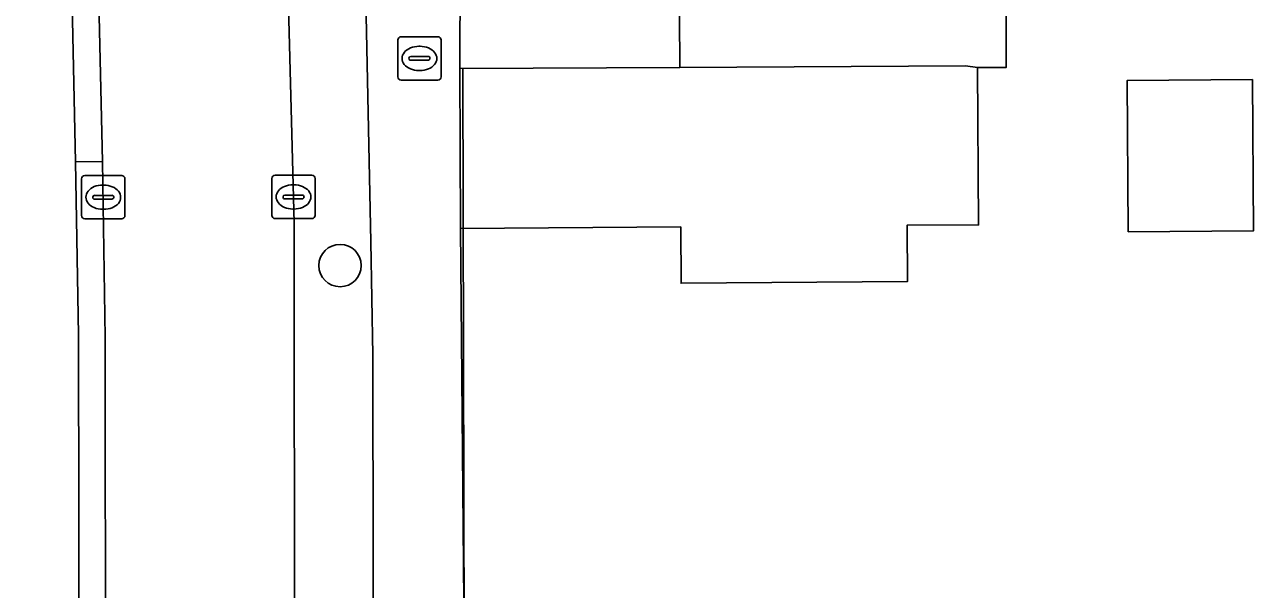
# Model space of a CAD drawing. Extents: x 160455 to 162082, y 388339 to 389736.
# Drawn here: x 160880.28 to 160908.62, y 388479.14 to 388492.17 of the extents above; entities that cross this region are included whole.
import ezdxf

# ---------------------------------------------------------------- set-up
doc = ezdxf.new("R2010")
doc.units = 0
for name, color, linetype in [('IMGEO_Boom', 7, 'Continuous'), ('IMGEO_Brandkraan', 7, 'Continuous'), ('IMGEO_Erf', 7, 'Continuous'), ('IMGEO_Kolk', 7, 'Continuous'), ('IMGEO_Muur', 7, 'Continuous'), ('IMGEO_Pand', 7, 'Continuous'), ('IMGEO_Parkeervlak_open', 7, 'Continuous'), ('IMGEO_Rijbaan_lokaal_open', 7, 'Continuous'), ('IMGEO_Voetpad_open', 7, 'Continuous')]:
    doc.layers.add(name, color=color, linetype=linetype)

msp = doc.modelspace()

# ---------------------------------------------------------------- linework, layer by layer
at = {"layer": 'IMGEO_Boom'}
msp.add_circle((160887.56, 388486.61), 0.489, dxfattribs=at)
at = {"layer": 'IMGEO_Brandkraan'}
for p, q in [((160888.89, 388490.964), (160888.89, 388491.816)), ((160888.965, 388491.89), (160889.817, 388491.89)), ((160889.378, 388491.67), (160889.403, 388491.67)), ((160889.891, 388491.816), (160889.891, 388490.964)), ((160889.149, 388491.384), (160889.149, 388491.396)), ((160889.192, 388491.433), (160889.59, 388491.433)), ((160889.633, 388491.396), (160889.633, 388491.384)), ((160889.587, 388491.347), (160889.189, 388491.347)), ((160889.401, 388491.11), (160889.376, 388491.11)), ((160889.817, 388490.89), (160888.965, 388490.89))]:
    msp.add_line(p, q, dxfattribs=at)
for points in [[(160888.89, 388490.964), (160888.89, 388491.816)], [(160888.965, 388491.89), (160889.817, 388491.89)], [(160889.891, 388491.816), (160889.891, 388490.964)], [(160889.817, 388490.89), (160888.965, 388490.89)]]:
    msp.add_lwpolyline(points, dxfattribs=at)
for centre, radius, start, end in [((160888.967, 388491.814), 0.0765, 91.552, 178.448), ((160888.967, 388491.814), 0.0765, 91.552, 178.448), ((160889.815, 388491.814), 0.0765, 1.552, 88.448), ((160889.815, 388491.814), 0.0765, 1.552, 88.448), ((160889.189, 388491.393), 0.0403, 85.8775, 175.7526), ((160889.186, 388491.383), 0.0366, 178.938, 274.7102), ((160889.59, 388491.39), 0.043, 264.8664, 352.4533), ((160889.594, 388491.395), 0.0386, 1.7309, 96.639), ((160888.967, 388490.966), 0.0765, 181.552, 268.448), ((160888.967, 388490.966), 0.0765, 181.552, 268.448), ((160889.815, 388490.966), 0.0765, 271.552, 358.448), ((160889.815, 388490.966), 0.0765, 271.552, 358.448)]:
    msp.add_arc(centre, radius, start, end, dxfattribs=at)
for centre, major_axis, ratio, start_param, end_param in [((160889.377, 388491.39), (-0.387, 0.002), 0.722429, 4.712389, 7.853982), ((160889.402, 388491.39), (-0.39, 0.002), 0.717154, 1.570796, 4.712389)]:
    msp.add_ellipse(centre, major_axis=major_axis, ratio=ratio, start_param=start_param, end_param=end_param, dxfattribs=at)
at = {"layer": 'IMGEO_Erf'}
for points in [[(160881.79, 388392.522), (160881.789, 388392.69), (160881.685, 388407.718), (160881.597, 388420.51), (160881.666, 388420.53), (160881.648, 388433.424), (160881.643, 388437.633), (160881.619, 388454.893), (160881.556, 388458.643), (160881.543, 388472.356), (160881.544, 388476.563), (160881.528, 388485.011), (160881.456, 388489.002), (160881.37, 388493.004), (160881.166, 388498.75), (160881.113, 388500), (160880.648, 388508.769), (160880.304, 388513.185), (160879.709, 388519.415), (160879.043, 388525.38), (160878.459, 388530.41), (160877.491, 388537.22)], [(160890.355, 388500), (160890.322, 388491.158), (160895.393, 388491.183), (160895.369, 388494.766)], [(160902.911, 388494.782), (160902.923, 388491.183), (160902.264, 388491.182), (160902.288, 388487.549), (160900.638, 388487.538), (160900.646, 388486.238), (160895.426, 388486.203), (160895.417, 388487.503), (160890.337, 388487.467), (160890.424, 388477.994), (160890.451, 388465.733), (160890.677, 388465.764)]]:
    msp.add_lwpolyline(points, dxfattribs=at)
msp.add_lwpolyline([(160905.739, 388487.391), (160905.716, 388490.883), (160908.602, 388490.902), (160908.625, 388487.41)], close=True, dxfattribs=at)
at = {"layer": 'IMGEO_Kolk'}
for p, q in [((160881.597, 388487.761), (160881.597, 388488.613)), ((160881.672, 388488.687), (160882.524, 388488.687)), ((160882.598, 388488.613), (160882.598, 388487.761)), ((160885.985, 388487.767), (160885.985, 388488.619)), ((160886.06, 388488.693), (160886.912, 388488.693)), ((160886.986, 388488.619), (160886.986, 388487.767)), ((160882.085, 388488.467), (160882.11, 388488.467)), ((160886.473, 388488.473), (160886.498, 388488.473)), ((160881.856, 388488.181), (160881.856, 388488.193)), ((160882.294, 388488.144), (160881.896, 388488.144)), ((160881.899, 388488.23), (160882.297, 388488.23)), ((160882.34, 388488.193), (160882.34, 388488.181)), ((160886.244, 388488.187), (160886.244, 388488.199)), ((160886.682, 388488.15), (160886.284, 388488.15)), ((160886.287, 388488.236), (160886.685, 388488.236)), ((160886.728, 388488.199), (160886.728, 388488.187)), ((160882.108, 388487.907), (160882.083, 388487.907)), ((160886.912, 388487.693), (160886.06, 388487.693)), ((160886.496, 388487.913), (160886.471, 388487.913)), ((160882.524, 388487.687), (160881.672, 388487.687))]:
    msp.add_line(p, q, dxfattribs=at)
for points in [[(160881.597, 388487.761), (160881.597, 388488.613)], [(160881.672, 388488.687), (160882.524, 388488.687)], [(160882.598, 388488.613), (160882.598, 388487.761)], [(160885.985, 388487.767), (160885.985, 388488.619)], [(160886.06, 388488.693), (160886.912, 388488.693)], [(160886.986, 388488.619), (160886.986, 388487.767)], [(160886.912, 388487.693), (160886.06, 388487.693)], [(160882.524, 388487.687), (160881.672, 388487.687)]]:
    msp.add_lwpolyline(points, dxfattribs=at)
for centre, radius, start, end in [((160881.674, 388488.611), 0.0765, 91.552, 178.448), ((160881.674, 388488.611), 0.0765, 91.552, 178.448), ((160882.522, 388488.611), 0.0765, 1.552, 88.448), ((160882.522, 388488.611), 0.0765, 1.552, 88.448), ((160886.062, 388488.617), 0.0765, 91.552, 178.448), ((160886.062, 388488.617), 0.0765, 91.552, 178.448), ((160886.91, 388488.617), 0.0765, 1.552, 88.448), ((160886.91, 388488.617), 0.0765, 1.552, 88.448), ((160881.896, 388488.19), 0.0403, 85.8775, 175.7526), ((160881.893, 388488.18), 0.0366, 178.938, 274.7102), ((160882.297, 388488.187), 0.043, 264.8664, 352.4533), ((160882.301, 388488.192), 0.0386, 1.7309, 96.639), ((160886.284, 388488.196), 0.0403, 85.8775, 175.7526), ((160886.281, 388488.186), 0.0366, 178.938, 274.7102), ((160886.685, 388488.193), 0.043, 264.8664, 352.4533), ((160886.689, 388488.198), 0.0386, 1.7309, 96.639), ((160881.674, 388487.763), 0.0765, 181.552, 268.448), ((160881.674, 388487.763), 0.0765, 181.552, 268.448), ((160882.522, 388487.763), 0.0765, 271.552, 358.448), ((160882.522, 388487.763), 0.0765, 271.552, 358.448), ((160886.062, 388487.769), 0.0765, 181.552, 268.448), ((160886.062, 388487.769), 0.0765, 181.552, 268.448), ((160886.91, 388487.769), 0.0765, 271.552, 358.448), ((160886.91, 388487.769), 0.0765, 271.552, 358.448)]:
    msp.add_arc(centre, radius, start, end, dxfattribs=at)
for centre, major_axis, ratio, start_param, end_param in [((160882.084, 388488.187), (-0.387, 0.002), 0.722429, 4.712389, 7.853982), ((160882.109, 388488.187), (-0.39, 0.002), 0.717154, 1.570796, 4.712389), ((160886.472, 388488.193), (-0.387, 0.002), 0.722429, 4.712389, 7.853982), ((160886.497, 388488.193), (-0.39, 0.002), 0.717154, 1.570796, 4.712389)]:
    msp.add_ellipse(centre, major_axis=major_axis, ratio=ratio, start_param=start_param, end_param=end_param, dxfattribs=at)
at = {"layer": 'IMGEO_Muur'}
msp.add_lwpolyline([(160890.388, 388491.17), (160890.424, 388477.994)], dxfattribs=at)
at = {"layer": 'IMGEO_Pand'}
for points in [[(160906.221, 388501.018), (160903.865, 388501.007), (160903.401, 388501.01), (160894.357, 388500.962), (160894.36, 388500), (160894.376, 388494.782), (160895.369, 388494.766), (160895.393, 388491.183), (160901.985, 388491.215), (160902.264, 388491.182), (160902.923, 388491.183), (160902.911, 388494.782), (160906.24, 388494.792), (160906.225, 388499.671), (160906.224, 388500)], [(160902.264, 388491.182), (160901.985, 388491.215), (160895.393, 388491.183), (160890.322, 388491.158), (160890.337, 388487.467), (160895.417, 388487.503), (160895.426, 388486.203), (160900.646, 388486.238), (160900.638, 388487.538), (160902.288, 388487.549)], [(160905.716, 388490.883), (160905.739, 388487.391), (160908.625, 388487.41), (160908.602, 388490.902)]]:
    msp.add_lwpolyline(points, close=True, dxfattribs=at)
at = {"layer": 'IMGEO_Parkeervlak_open'}
for points in [[(160886.153, 388500), (160886.207, 388498.75), (160886.503, 388487.591), (160886.519, 388466.843)], [(160888.339, 388469.965), (160888.314, 388484.544), (160888.268, 388487.154), (160888.107, 388494.986), (160887.969, 388498.75), (160887.915, 388500)]]:
    msp.add_lwpolyline(points, dxfattribs=at)
at = {"layer": 'IMGEO_Rijbaan_lokaal_open'}
msp.add_lwpolyline([(160880.909, 388513.255), (160881.237, 388508.814), (160881.735, 388500), (160881.789, 388498.75), (160881.986, 388493.043), (160882.08, 388489.012), (160882.14, 388484.95), (160882.146, 388476.566), (160882.143, 388472.345), (160882.1, 388466.34), (160886.513, 388466.349), (160886.519, 388466.843), (160886.503, 388487.591), (160886.207, 388498.75), (160886.153, 388500)], dxfattribs=at)
at = {"layer": 'IMGEO_Voetpad_open'}
for points in [[(160888.263, 388461.63), (160890.451, 388465.733), (160890.424, 388477.994), (160890.337, 388487.467), (160890.322, 388491.158), (160890.355, 388500), (160890.185, 388545.572)], [(160887.915, 388500), (160887.969, 388498.75), (160888.107, 388494.986), (160888.268, 388487.154), (160888.314, 388484.544), (160888.339, 388469.965)]]:
    msp.add_lwpolyline(points, dxfattribs=at)
for points in [[(160882.08, 388489.012), (160881.986, 388493.043), (160881.37, 388493.004), (160881.456, 388489.002)], [(160882.146, 388476.566), (160882.14, 388484.95), (160882.08, 388489.012), (160881.456, 388489.002), (160881.528, 388485.011), (160881.544, 388476.563)]]:
    msp.add_lwpolyline(points, close=True, dxfattribs=at)

doc.saveas('drawing.dxf')
